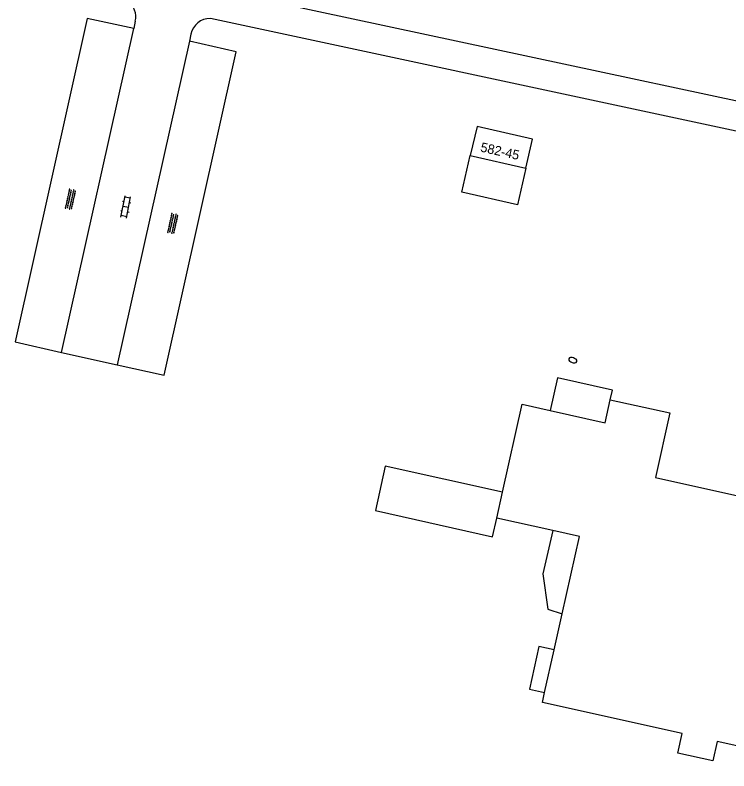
# Model space of a CAD drawing. Extents: x 124000 to 129000, y 395500 to 397503.
# Drawn here: x 128190.3 to 128265.9, y 396840.6 to 396920.5 of the extents above; entities that cross this region are included whole.
import ezdxf

# ---------------------------------------------------------------- set-up
doc = ezdxf.new("R2010")
doc.units = 0
for name, color, linetype in [('gg-anno-huisnummerreeks BGT', 7, 'Continuous'), ('gg-bbg-bijgebouw', 7, 'Continuous'), ('gg-bbg-hoofdgebouw', 7, 'Continuous'), ('gg-bbg-luifel en loopbrug', 7, 'Continuous'), ('gg-bbg-tussenscheiding', 7, 'Continuous'), ('gg-knt-onverhard', 7, 'Continuous'), ('gg-knt-verharding', 7, 'Continuous'), ('gt-symb-brandkraan', 7, 'Continuous'), ('gt-symb-klinker verharding', 7, 'Continuous'), ('gt-symb-overige verharding', 7, 'Continuous')]:
    doc.layers.add(name, color=color, linetype=linetype)

# ---------------------------------------------------------------- blocks, each defined once
blk = doc.blocks.new('gt0-BR')
at = {"layer": 'gt-symb-brandkraan'}
for centre, radius, start, end in [((-0.244, 0), 0.206, 107.56694, 252.43307), ((0.599, -2.664), 3, 106.89205, 107.56694), ((0, -0.691), 0.938, 73.10799, 106.89205), ((-0.599, -2.664), 3, 72.43309, 73.10799), ((0.244, 0), 0.206, 287.56695, 72.43309), ((0.599, 2.664), 3, 252.43307, 253.10797), ((0, 0.691), 0.938, 253.10797, 286.89206), ((-0.599, 2.664), 3, 286.89206, 287.56695)]:
    blk.add_arc(centre, radius, start, end, dxfattribs=at)
blk = doc.blocks.new('gt0-OVH')
at = {"layer": 'gt-symb-overige verharding'}
for points in [[(-0.972, 0.298), (-0.967, 0.308), (-0.965, 0.319), (-0.966, 0.33), (-0.971, 0.34), (-0.978, 0.348), (-0.988, 0.353), (-0.999, 0.355), (-1.01, 0.354), (-1.02, 0.349), (-1.028, 0.342), (-1.033, 0.332), (-1.035, 0.321), (-1.034, 0.31), (-1.029, 0.3), (-1.022, 0.292), (-1.012, 0.287), (-1.001, 0.285), (-0.99, 0.286), (-0.98, 0.291)], [(-0.872, 0.106), (-0.867, 0.116), (-0.865, 0.126), (-0.866, 0.137), (-0.871, 0.147), (-0.878, 0.156), (-0.888, 0.161), (-0.899, 0.163), (-0.91, 0.162), (-0.92, 0.157), (-0.928, 0.15), (-0.933, 0.14), (-0.935, 0.129), (-0.934, 0.118), (-0.929, 0.108), (-0.922, 0.1), (-0.912, 0.095), (-0.901, 0.092), (-0.89, 0.094), (-0.88, 0.098)], [(-0.772, 0.298), (-0.767, 0.308), (-0.765, 0.319), (-0.766, 0.33), (-0.771, 0.34), (-0.778, 0.348), (-0.788, 0.353), (-0.799, 0.355), (-0.81, 0.354), (-0.82, 0.349), (-0.828, 0.342), (-0.833, 0.332), (-0.835, 0.321), (-0.834, 0.31), (-0.829, 0.3), (-0.822, 0.292), (-0.812, 0.287), (-0.801, 0.285), (-0.79, 0.286), (-0.78, 0.291)], [(-0.672, 0.106), (-0.667, 0.116), (-0.665, 0.126), (-0.666, 0.137), (-0.671, 0.147), (-0.678, 0.156), (-0.688, 0.161), (-0.699, 0.163), (-0.71, 0.162), (-0.72, 0.157), (-0.728, 0.15), (-0.733, 0.14), (-0.735, 0.129), (-0.734, 0.118), (-0.729, 0.108), (-0.722, 0.1), (-0.712, 0.095), (-0.701, 0.092), (-0.69, 0.094), (-0.68, 0.098)], [(-0.572, 0.298), (-0.567, 0.308), (-0.565, 0.319), (-0.566, 0.33), (-0.571, 0.34), (-0.578, 0.348), (-0.588, 0.353), (-0.599, 0.355), (-0.61, 0.354), (-0.62, 0.349), (-0.628, 0.342), (-0.633, 0.332), (-0.635, 0.321), (-0.634, 0.31), (-0.629, 0.3), (-0.622, 0.292), (-0.612, 0.287), (-0.601, 0.285), (-0.59, 0.286), (-0.58, 0.291)], [(-0.472, 0.106), (-0.467, 0.116), (-0.465, 0.126), (-0.466, 0.137), (-0.471, 0.147), (-0.478, 0.156), (-0.488, 0.161), (-0.499, 0.163), (-0.51, 0.162), (-0.52, 0.157), (-0.528, 0.15), (-0.533, 0.14), (-0.535, 0.129), (-0.534, 0.118), (-0.529, 0.108), (-0.522, 0.1), (-0.512, 0.095), (-0.501, 0.092), (-0.49, 0.094), (-0.48, 0.098)], [(-0.372, 0.298), (-0.367, 0.308), (-0.365, 0.319), (-0.366, 0.33), (-0.371, 0.34), (-0.378, 0.348), (-0.388, 0.353), (-0.399, 0.355), (-0.41, 0.354), (-0.42, 0.349), (-0.428, 0.342), (-0.433, 0.332), (-0.435, 0.321), (-0.434, 0.31), (-0.429, 0.3), (-0.422, 0.292), (-0.412, 0.287), (-0.401, 0.285), (-0.39, 0.286), (-0.38, 0.291)], [(-0.272, 0.106), (-0.267, 0.116), (-0.265, 0.126), (-0.266, 0.137), (-0.271, 0.147), (-0.278, 0.156), (-0.288, 0.161), (-0.299, 0.163), (-0.31, 0.162), (-0.32, 0.157), (-0.328, 0.15), (-0.333, 0.14), (-0.335, 0.129), (-0.334, 0.118), (-0.329, 0.108), (-0.322, 0.1), (-0.312, 0.095), (-0.301, 0.092), (-0.29, 0.094), (-0.28, 0.098)], [(-0.172, 0.298), (-0.167, 0.308), (-0.165, 0.319), (-0.166, 0.33), (-0.171, 0.34), (-0.178, 0.348), (-0.188, 0.353), (-0.199, 0.355), (-0.21, 0.354), (-0.22, 0.349), (-0.228, 0.342), (-0.233, 0.332), (-0.235, 0.321), (-0.234, 0.31), (-0.229, 0.3), (-0.222, 0.292), (-0.212, 0.287), (-0.201, 0.285), (-0.19, 0.286), (-0.18, 0.291)], [(-0.072, 0.106), (-0.067, 0.116), (-0.065, 0.126), (-0.066, 0.137), (-0.071, 0.147), (-0.078, 0.156), (-0.088, 0.161), (-0.099, 0.163), (-0.11, 0.162), (-0.12, 0.157), (-0.128, 0.15), (-0.133, 0.14), (-0.135, 0.129), (-0.134, 0.118), (-0.129, 0.108), (-0.122, 0.1), (-0.112, 0.095), (-0.101, 0.092), (-0.09, 0.094), (-0.08, 0.098)], [(0.028, 0.298), (0.033, 0.308), (0.035, 0.319), (0.034, 0.33), (0.029, 0.34), (0.022, 0.348), (0.012, 0.353), (0.001, 0.355), (-0.01, 0.354), (-0.02, 0.349), (-0.028, 0.342), (-0.033, 0.332), (-0.035, 0.321), (-0.034, 0.31), (-0.029, 0.3), (-0.022, 0.292), (-0.012, 0.287), (-0.001, 0.285), (0.01, 0.286), (0.02, 0.291)], [(0.128, 0.106), (0.133, 0.116), (0.135, 0.126), (0.134, 0.137), (0.129, 0.147), (0.122, 0.156), (0.112, 0.161), (0.101, 0.163), (0.09, 0.162), (0.08, 0.157), (0.072, 0.15), (0.067, 0.14), (0.065, 0.129), (0.066, 0.118), (0.071, 0.108), (0.078, 0.1), (0.088, 0.095), (0.099, 0.092), (0.11, 0.094), (0.12, 0.098)], [(0.228, 0.298), (0.233, 0.308), (0.235, 0.319), (0.234, 0.33), (0.229, 0.34), (0.222, 0.348), (0.212, 0.353), (0.201, 0.355), (0.19, 0.354), (0.18, 0.349), (0.172, 0.342), (0.167, 0.332), (0.165, 0.321), (0.166, 0.31), (0.171, 0.3), (0.178, 0.292), (0.188, 0.287), (0.199, 0.285), (0.21, 0.286), (0.22, 0.291)], [(0.328, 0.106), (0.333, 0.116), (0.335, 0.126), (0.334, 0.137), (0.329, 0.147), (0.322, 0.156), (0.312, 0.161), (0.301, 0.163), (0.29, 0.162), (0.28, 0.157), (0.272, 0.15), (0.267, 0.14), (0.265, 0.129), (0.266, 0.118), (0.271, 0.108), (0.278, 0.1), (0.288, 0.095), (0.299, 0.092), (0.31, 0.094), (0.32, 0.098)], [(0.428, 0.298), (0.433, 0.308), (0.435, 0.319), (0.434, 0.33), (0.429, 0.34), (0.422, 0.348), (0.412, 0.353), (0.401, 0.355), (0.39, 0.354), (0.38, 0.349), (0.372, 0.342), (0.367, 0.332), (0.365, 0.321), (0.366, 0.31), (0.371, 0.3), (0.378, 0.292), (0.388, 0.287), (0.399, 0.285), (0.41, 0.286), (0.42, 0.291)], [(0.528, 0.106), (0.533, 0.116), (0.535, 0.126), (0.534, 0.137), (0.529, 0.147), (0.522, 0.156), (0.512, 0.161), (0.501, 0.163), (0.49, 0.162), (0.48, 0.157), (0.472, 0.15), (0.467, 0.14), (0.465, 0.129), (0.466, 0.118), (0.471, 0.108), (0.478, 0.1), (0.488, 0.095), (0.499, 0.092), (0.51, 0.094), (0.52, 0.098)], [(0.628, 0.298), (0.633, 0.308), (0.635, 0.319), (0.634, 0.33), (0.629, 0.34), (0.622, 0.348), (0.612, 0.353), (0.601, 0.355), (0.59, 0.354), (0.58, 0.349), (0.572, 0.342), (0.567, 0.332), (0.565, 0.321), (0.566, 0.31), (0.571, 0.3), (0.578, 0.292), (0.588, 0.287), (0.599, 0.285), (0.61, 0.286), (0.62, 0.291)], [(0.728, 0.106), (0.733, 0.116), (0.735, 0.126), (0.734, 0.137), (0.729, 0.147), (0.722, 0.156), (0.712, 0.161), (0.701, 0.163), (0.69, 0.162), (0.68, 0.157), (0.672, 0.15), (0.667, 0.14), (0.665, 0.129), (0.666, 0.118), (0.671, 0.108), (0.678, 0.1), (0.688, 0.095), (0.699, 0.092), (0.71, 0.094), (0.72, 0.098)], [(0.828, 0.298), (0.833, 0.308), (0.835, 0.319), (0.834, 0.33), (0.829, 0.34), (0.822, 0.348), (0.812, 0.353), (0.801, 0.355), (0.79, 0.354), (0.78, 0.349), (0.772, 0.342), (0.767, 0.332), (0.765, 0.321), (0.766, 0.31), (0.771, 0.3), (0.778, 0.292), (0.788, 0.287), (0.799, 0.285), (0.81, 0.286), (0.82, 0.291)], [(0.928, 0.106), (0.933, 0.116), (0.935, 0.126), (0.934, 0.137), (0.929, 0.147), (0.922, 0.156), (0.912, 0.161), (0.901, 0.163), (0.89, 0.162), (0.88, 0.157), (0.872, 0.15), (0.867, 0.14), (0.865, 0.129), (0.866, 0.118), (0.871, 0.108), (0.878, 0.1), (0.888, 0.095), (0.899, 0.092), (0.91, 0.094), (0.92, 0.098)], [(1.028, 0.298), (1.033, 0.308), (1.035, 0.319), (1.034, 0.33), (1.029, 0.34), (1.022, 0.348), (1.012, 0.353), (1.001, 0.355), (0.99, 0.354), (0.98, 0.349), (0.972, 0.342), (0.967, 0.332), (0.965, 0.321), (0.966, 0.31), (0.971, 0.3), (0.978, 0.292), (0.988, 0.287), (0.999, 0.285), (1.01, 0.286), (1.02, 0.291)], [(-0.972, -0.142), (-0.967, -0.132), (-0.965, -0.121), (-0.966, -0.11), (-0.971, -0.1), (-0.978, -0.092), (-0.988, -0.087), (-0.999, -0.085), (-1.01, -0.086), (-1.02, -0.091), (-1.028, -0.098), (-1.033, -0.108), (-1.035, -0.119), (-1.034, -0.13), (-1.029, -0.14), (-1.022, -0.148), (-1.012, -0.153), (-1.001, -0.155), (-0.99, -0.154), (-0.98, -0.149)], [(-0.872, -0.334), (-0.867, -0.324), (-0.865, -0.314), (-0.866, -0.303), (-0.871, -0.293), (-0.878, -0.284), (-0.888, -0.279), (-0.899, -0.277), (-0.91, -0.278), (-0.92, -0.283), (-0.928, -0.29), (-0.933, -0.3), (-0.935, -0.311), (-0.934, -0.322), (-0.929, -0.332), (-0.922, -0.34), (-0.912, -0.345), (-0.901, -0.348), (-0.89, -0.346), (-0.88, -0.342)], [(-0.772, -0.142), (-0.767, -0.132), (-0.765, -0.121), (-0.766, -0.11), (-0.771, -0.1), (-0.778, -0.092), (-0.788, -0.087), (-0.799, -0.085), (-0.81, -0.086), (-0.82, -0.091), (-0.828, -0.098), (-0.833, -0.108), (-0.835, -0.119), (-0.834, -0.13), (-0.829, -0.14), (-0.822, -0.148), (-0.812, -0.153), (-0.801, -0.155), (-0.79, -0.154), (-0.78, -0.149)], [(-0.672, -0.334), (-0.667, -0.324), (-0.665, -0.314), (-0.666, -0.303), (-0.671, -0.293), (-0.678, -0.284), (-0.688, -0.279), (-0.699, -0.277), (-0.71, -0.278), (-0.72, -0.283), (-0.728, -0.29), (-0.733, -0.3), (-0.735, -0.311), (-0.734, -0.322), (-0.729, -0.332), (-0.722, -0.34), (-0.712, -0.345), (-0.701, -0.348), (-0.69, -0.346), (-0.68, -0.342)], [(-0.572, -0.142), (-0.567, -0.132), (-0.565, -0.121), (-0.566, -0.11), (-0.571, -0.1), (-0.578, -0.092), (-0.588, -0.087), (-0.599, -0.085), (-0.61, -0.086), (-0.62, -0.091), (-0.628, -0.098), (-0.633, -0.108), (-0.635, -0.119), (-0.634, -0.13), (-0.629, -0.14), (-0.622, -0.148), (-0.612, -0.153), (-0.601, -0.155), (-0.59, -0.154), (-0.58, -0.149)], [(-0.472, -0.334), (-0.467, -0.324), (-0.465, -0.314), (-0.466, -0.303), (-0.471, -0.293), (-0.478, -0.284), (-0.488, -0.279), (-0.499, -0.277), (-0.51, -0.278), (-0.52, -0.283), (-0.528, -0.29), (-0.533, -0.3), (-0.535, -0.311), (-0.534, -0.322), (-0.529, -0.332), (-0.522, -0.34), (-0.512, -0.345), (-0.501, -0.348), (-0.49, -0.346), (-0.48, -0.342)], [(-0.372, -0.142), (-0.367, -0.132), (-0.365, -0.121), (-0.366, -0.11), (-0.371, -0.1), (-0.378, -0.092), (-0.388, -0.087), (-0.399, -0.085), (-0.41, -0.086), (-0.42, -0.091), (-0.428, -0.098), (-0.433, -0.108), (-0.435, -0.119), (-0.434, -0.13), (-0.429, -0.14), (-0.422, -0.148), (-0.412, -0.153), (-0.401, -0.155), (-0.39, -0.154), (-0.38, -0.149)], [(-0.272, -0.334), (-0.267, -0.324), (-0.265, -0.314), (-0.266, -0.303), (-0.271, -0.293), (-0.278, -0.284), (-0.288, -0.279), (-0.299, -0.277), (-0.31, -0.278), (-0.32, -0.283), (-0.328, -0.29), (-0.333, -0.3), (-0.335, -0.311), (-0.334, -0.322), (-0.329, -0.332), (-0.322, -0.34), (-0.312, -0.345), (-0.301, -0.348), (-0.29, -0.346), (-0.28, -0.342)], [(-0.172, -0.142), (-0.167, -0.132), (-0.165, -0.121), (-0.166, -0.11), (-0.171, -0.1), (-0.178, -0.092), (-0.188, -0.087), (-0.199, -0.085), (-0.21, -0.086), (-0.22, -0.091), (-0.228, -0.098), (-0.233, -0.108), (-0.235, -0.119), (-0.234, -0.13), (-0.229, -0.14), (-0.222, -0.148), (-0.212, -0.153), (-0.201, -0.155), (-0.19, -0.154), (-0.18, -0.149)], [(-0.072, -0.334), (-0.067, -0.324), (-0.065, -0.314), (-0.066, -0.303), (-0.071, -0.293), (-0.078, -0.284), (-0.088, -0.279), (-0.099, -0.277), (-0.11, -0.278), (-0.12, -0.283), (-0.128, -0.29), (-0.133, -0.3), (-0.135, -0.311), (-0.134, -0.322), (-0.129, -0.332), (-0.122, -0.34), (-0.112, -0.345), (-0.101, -0.348), (-0.09, -0.346), (-0.08, -0.342)], [(0.028, -0.142), (0.033, -0.132), (0.035, -0.121), (0.034, -0.11), (0.029, -0.1), (0.022, -0.092), (0.012, -0.087), (0.001, -0.085), (-0.01, -0.086), (-0.02, -0.091), (-0.028, -0.098), (-0.033, -0.108), (-0.035, -0.119), (-0.034, -0.13), (-0.029, -0.14), (-0.022, -0.148), (-0.012, -0.153), (-0.001, -0.155), (0.01, -0.154), (0.02, -0.149)], [(0.128, -0.334), (0.133, -0.324), (0.135, -0.314), (0.134, -0.303), (0.129, -0.293), (0.122, -0.284), (0.112, -0.279), (0.101, -0.277), (0.09, -0.278), (0.08, -0.283), (0.072, -0.29), (0.067, -0.3), (0.065, -0.311), (0.066, -0.322), (0.071, -0.332), (0.078, -0.34), (0.088, -0.345), (0.099, -0.348), (0.11, -0.346), (0.12, -0.342)], [(0.228, -0.142), (0.233, -0.132), (0.235, -0.121), (0.234, -0.11), (0.229, -0.1), (0.222, -0.092), (0.212, -0.087), (0.201, -0.085), (0.19, -0.086), (0.18, -0.091), (0.172, -0.098), (0.167, -0.108), (0.165, -0.119), (0.166, -0.13), (0.171, -0.14), (0.178, -0.148), (0.188, -0.153), (0.199, -0.155), (0.21, -0.154), (0.22, -0.149)], [(0.328, -0.334), (0.333, -0.324), (0.335, -0.314), (0.334, -0.303), (0.329, -0.293), (0.322, -0.284), (0.312, -0.279), (0.301, -0.277), (0.29, -0.278), (0.28, -0.283), (0.272, -0.29), (0.267, -0.3), (0.265, -0.311), (0.266, -0.322), (0.271, -0.332), (0.278, -0.34), (0.288, -0.345), (0.299, -0.348), (0.31, -0.346), (0.32, -0.342)], [(0.428, -0.142), (0.433, -0.132), (0.435, -0.121), (0.434, -0.11), (0.429, -0.1), (0.422, -0.092), (0.412, -0.087), (0.401, -0.085), (0.39, -0.086), (0.38, -0.091), (0.372, -0.098), (0.367, -0.108), (0.365, -0.119), (0.366, -0.13), (0.371, -0.14), (0.378, -0.148), (0.388, -0.153), (0.399, -0.155), (0.41, -0.154), (0.42, -0.149)], [(0.528, -0.334), (0.533, -0.324), (0.535, -0.314), (0.534, -0.303), (0.529, -0.293), (0.522, -0.284), (0.512, -0.279), (0.501, -0.277), (0.49, -0.278), (0.48, -0.283), (0.472, -0.29), (0.467, -0.3), (0.465, -0.311), (0.466, -0.322), (0.471, -0.332), (0.478, -0.34), (0.488, -0.345), (0.499, -0.348), (0.51, -0.346), (0.52, -0.342)], [(0.628, -0.142), (0.633, -0.132), (0.635, -0.121), (0.634, -0.11), (0.629, -0.1), (0.622, -0.092), (0.612, -0.087), (0.601, -0.085), (0.59, -0.086), (0.58, -0.091), (0.572, -0.098), (0.567, -0.108), (0.565, -0.119), (0.566, -0.13), (0.571, -0.14), (0.578, -0.148), (0.588, -0.153), (0.599, -0.155), (0.61, -0.154), (0.62, -0.149)], [(0.728, -0.334), (0.733, -0.324), (0.735, -0.314), (0.734, -0.303), (0.729, -0.293), (0.722, -0.284), (0.712, -0.279), (0.701, -0.277), (0.69, -0.278), (0.68, -0.283), (0.672, -0.29), (0.667, -0.3), (0.665, -0.311), (0.666, -0.322), (0.671, -0.332), (0.678, -0.34), (0.688, -0.345), (0.699, -0.348), (0.71, -0.346), (0.72, -0.342)], [(0.828, -0.142), (0.833, -0.132), (0.835, -0.121), (0.834, -0.11), (0.829, -0.1), (0.822, -0.092), (0.812, -0.087), (0.801, -0.085), (0.79, -0.086), (0.78, -0.091), (0.772, -0.098), (0.767, -0.108), (0.765, -0.119), (0.766, -0.13), (0.771, -0.14), (0.778, -0.148), (0.788, -0.153), (0.799, -0.155), (0.81, -0.154), (0.82, -0.149)], [(0.928, -0.334), (0.933, -0.324), (0.935, -0.314), (0.934, -0.303), (0.929, -0.293), (0.922, -0.284), (0.912, -0.279), (0.901, -0.277), (0.89, -0.278), (0.88, -0.283), (0.872, -0.29), (0.867, -0.3), (0.865, -0.311), (0.866, -0.322), (0.871, -0.332), (0.878, -0.34), (0.888, -0.345), (0.899, -0.348), (0.91, -0.346), (0.92, -0.342)], [(1.028, -0.142), (1.033, -0.132), (1.035, -0.121), (1.034, -0.11), (1.029, -0.1), (1.022, -0.092), (1.012, -0.087), (1.001, -0.085), (0.99, -0.086), (0.98, -0.091), (0.972, -0.098), (0.967, -0.108), (0.965, -0.119), (0.966, -0.13), (0.971, -0.14), (0.978, -0.148), (0.988, -0.153), (0.999, -0.155), (1.01, -0.154), (1.02, -0.149)]]:
    blk.add_lwpolyline(points, close=True, dxfattribs=at)
blk = doc.blocks.new('gt0-KL1')
at = {"layer": 'gt-symb-klinker verharding'}
for p, q in [((-1.15, 0.3), (1.15, 0.3)), ((-1, -0.3), (-1, 0.3)), ((-0.5, 0.3), (-0.5, 0.45)), ((0, -0.3), (0, 0.3)), ((0.5, 0.3), (0.5, 0.45)), ((1, -0.3), (1, 0.3)), ((-1.15, -0.3), (1.15, -0.3)), ((-0.5, -0.45), (-0.5, -0.3)), ((0.5, -0.45), (0.5, -0.3))]:
    blk.add_line(p, q, dxfattribs=at)

msp = doc.modelspace()

# ---------------------------------------------------------------- linework, layer by layer
at = {"layer": 'gg-bbg-bijgebouw'}
msp.add_lwpolyline([(128241.913, 396870.043), (128229.495, 396872.812), (128228.47, 396868.135), (128240.857, 396865.335), (128241.307, 396867.325)], dxfattribs=at)
at = {"layer": 'gg-bbg-hoofdgebouw'}
for p, q in [((128239.23, 396908.74), (128238.51, 396905.67)), ((128238.51, 396905.67), (128244.4, 396904.36)), ((128247.239, 396866.003), (128241.307, 396867.325)), ((128247.388, 396853.373), (128248.239, 396857.193)), ((128246.382, 396848.862), (128247.388, 396853.373))]:
    msp.add_line(p, q, dxfattribs=at)
for points in [[(128244.4, 396904.36), (128245.11, 396907.43), (128239.23, 396908.74)], [(128241.913, 396870.043), (128243.99, 396879.357), (128246.977, 396878.693)], [(128246.977, 396878.693), (128252.792, 396877.4), (128253.328, 396879.832)], [(128253.328, 396879.832), (128259.651, 396878.439), (128258.123, 396871.607), (128284.281, 396865.796)], [(128248.239, 396857.193), (128250.063, 396865.373), (128247.239, 396866.003)], [(128278.655, 396840.565), (128264.663, 396843.685), (128264.203, 396841.618), (128260.488, 396842.446), (128260.949, 396844.513), (128246.148, 396847.813), (128246.382, 396848.862)]]:
    msp.add_lwpolyline(points, dxfattribs=at)
at = {"layer": 'gg-bbg-luifel en loopbrug'}
for points in [[(128244.4, 396904.36), (128243.499, 396900.463), (128237.62, 396901.822), (128238.51, 396905.67)], [(128253.328, 396879.832), (128253.558, 396880.853), (128247.759, 396882.159), (128246.977, 396878.693)], [(128247.239, 396866.003), (128246.203, 396861.406), (128246.739, 396857.694), (128248.239, 396857.193)], [(128247.388, 396853.373), (128245.785, 396853.734), (128244.769, 396849.225), (128246.382, 396848.862)]]:
    msp.add_lwpolyline(points, dxfattribs=at)
at = {"layer": 'gg-bbg-tussenscheiding'}
msp.add_line((128241.307, 396867.325), (128241.913, 396870.043), dxfattribs=at)
at = {"layer": 'gg-knt-onverhard'}
for points in [[(128202.876, 396919.107), (128197.933, 396920.2), (128190.312, 396885.96), (128195.235, 396884.839)], [(128201.126, 396883.544), (128206.097, 396882.449), (128213.723, 396916.653), (128208.778, 396917.789)]]:
    msp.add_lwpolyline(points, dxfattribs=at)
at = {"layer": 'gg-knt-verharding'}
for p, q in [((128203.029, 396919.894), (128202.876, 396919.107)), ((128195.235, 396884.839), (128202.876, 396919.107)), ((128208.933, 396918.528), (128208.778, 396917.789)), ((128208.778, 396917.789), (128201.126, 396883.544)), ((128195.235, 396884.839), (128201.126, 396883.544))]:
    msp.add_line(p, q, dxfattribs=at)
for points in [[(128199.659, 396925.811), (128316.334, 396900.875), (128316.534, 396901.368)], [(128315.782, 396897.38), (128315.89, 396897.719), (128210.991, 396920.172)]]:
    msp.add_lwpolyline(points, dxfattribs=at)
for centre, radius, start, end in [((128201.094, 396920.387), 1.997, 345.7012, 54.58569), ((128210.897, 396918.179), 1.995, 87.30906, 169.92902)]:
    msp.add_arc(centre, radius, start, end, dxfattribs=at)

# ---------------------------------------------------------------- block references
at = {"layer": 'gt-symb-brandkraan', "rotation": 162.3076991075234}
msp.add_blockref('gt0-BR', (128249.359, 396884.027), dxfattribs=at)
at = {"layer": 'gt-symb-klinker verharding', "rotation": 78.99333582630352}
msp.add_blockref('gt0-KL1', (128202.032, 396900.245), dxfattribs=at)
at = {"layer": 'gt-symb-overige verharding', "rotation": 77.52092819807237}
for p in [(128196.18, 396901.056), (128207.017, 396898.485)]:
    msp.add_blockref('gt0-OVH', p, dxfattribs=at)

# ---------------------------------------------------------------- texts
at = {"layer": 'gg-anno-huisnummerreeks BGT'}
msp.add_text('582-45', height=1, rotation=347.4, dxfattribs=at).set_placement((128239.519, 396906.115))

doc.saveas('drawing.dxf')
